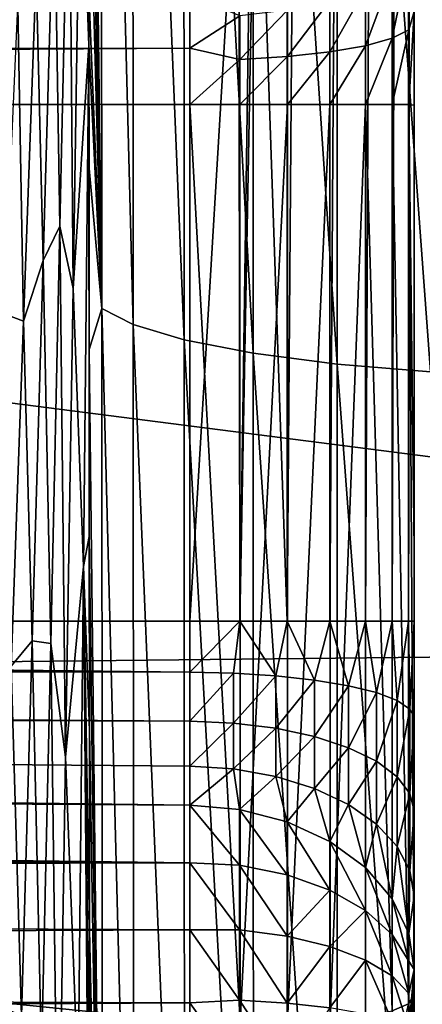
# Model space of a CAD drawing. Header units: metres. Extents: x -150 to 146, y -127 to 82.
# Tile 272 of 382: x 141.227 to 141.761, y -4.192 to -2.887. Entities that reach past the tile are written whole.
import ezdxf

# ---------------------------------------------------------------- set-up
doc = ezdxf.new("R2010")
doc.units = ezdxf.units.M
doc.layers.add('solid_ELLA_AP_WANNE_SW0001', color=7, linetype='CONTINUOUS')

msp = doc.modelspace()

# ---------------------------------------------------------------- linework, layer by layer
at = {"layer": 'solid_ELLA_AP_WANNE_SW0001'}
for points in [[(141.75, -4.29655, 3.937455), (141.75, 4.377893, 4.030754), (141.75, 4.293504, 3.932932)], [(141.75, 4.377893, 4.030754), (141.75, -3.684052, 4.064209), (141.75, 3.684052, 4.064209)], [(141.75, -4.382959, 4.036539), (141.75, -3.684052, 4.064209), (141.75, 4.377893, 4.030754)], [(141.75, -4.29655, 3.937455), (141.75, -4.382959, 4.036539), (141.75, 4.377893, 4.030754)], [(141.75, -4.232776, 3.823675), (141.75, -4.29655, 3.937455), (141.75, 4.293504, 3.932932)], [(141.75, -4.232776, 3.823675), (141.75, 4.293504, 3.932932), (141.75, 4.231336, 3.820446)], [(141.75, -4.19257, 3.699367), (141.75, -4.232776, 3.823675), (141.75, 4.231336, 3.820446)], [(141.75, -4.19257, 3.699367), (141.75, 4.231336, 3.820446), (141.75, 4.191886, 3.695906)], [(141.75, -4.179142, 3.568578), (141.75, -4.19257, 3.699367), (141.75, 4.191886, 3.695906)], [(141.75, -4.179142, 3.568578), (141.75, 4.191886, 3.695906), (141.75, 4.179142, 3.567946)], [(141.75, -4.179217, -0.362766), (141.75, 4.179217, -0.363062), (141.75, 4.179142, -4.294143)], [(141.75, -4.179217, -0.362766), (141.75, 4.179142, 3.567946), (141.75, 4.179217, -0.363062)], [(141.75, -4.179217, -0.362766), (141.75, -4.179142, 3.568578), (141.75, 4.179142, 3.567946)], [(141.75, -4.179217, -0.362766), (141.75, 4.179142, -4.294143), (141.75, 3.589528, -4.294217)], [(141.581848, -3.684052, 4.333683), (141.541107, -2.499419, 4.350041), (141.581848, 3.684052, 4.333683)], [(141.581848, -3.684052, 4.333683), (141.581848, 3.684052, 4.333683), (141.638214, 3.684052, 4.297822)], [(141.638214, -3.684052, 4.297822), (141.581848, -3.684052, 4.333683), (141.638214, 3.684052, 4.297822)], [(141.638214, -3.684052, 4.297822), (141.638214, 3.684052, 4.297822), (141.685242, 3.684052, 4.250377)], [(141.685242, -3.684052, 4.250377), (141.638214, -3.684052, 4.297822), (141.685242, 3.684052, 4.250377)], [(141.685242, -3.684052, 4.250377), (141.685242, 3.684052, 4.250377), (141.720612, 3.684052, 4.193699)], [(141.720612, -3.684052, 4.193699), (141.685242, -3.684052, 4.250377), (141.720612, 3.684052, 4.193699)], [(141.720612, -3.684052, 4.193699), (141.720612, 3.684052, 4.193699), (141.742569, 3.684052, 4.1306)], [(141.742569, -3.684052, 4.1306), (141.720612, -3.684052, 4.193699), (141.742569, 3.684052, 4.1306)], [(141.742569, -3.684052, 4.1306), (141.75, 3.684052, 4.064209), (141.75, -3.684052, 4.064209)], [(141.742569, -3.684052, 4.1306), (141.742569, 3.684052, 4.1306), (141.75, 3.684052, 4.064209)], [(141.75, 3.589528, -4.294217), (141.75, 2.99991, -4.294143), (141.75, -4.179217, -0.362766)], [(141.75, -3.00075, -4.294142), (141.75, 2.99991, -4.294143), (141.75, 2.875769, -4.306327)], [(141.75, -3.00075, -4.294142), (141.75, -4.179217, -0.362766), (141.75, 2.99991, -4.294143)], [(141.75, -2.87654, -4.306174), (141.75, -3.00075, -4.294142), (141.75, 2.875769, -4.306327)], [(141.336075, -3.270245, -78.67881), (141.318024, -1.802974, -78.751526), (141.334824, -1.641374, -78.887901)], [(141.334824, -1.641374, -78.887901), (141.376663, -1.651926, -79.013138), (141.377609, -3.291342, -78.802818)], [(141.336075, -3.270245, -78.67881), (141.334824, -1.641374, -78.887901), (141.377609, -3.291342, -78.802818)], [(141.376663, -1.651926, -79.013138), (141.444458, -1.661958, -79.132584), (141.445099, -3.311448, -78.92115)], [(141.377609, -3.291342, -78.802818), (141.376663, -1.651926, -79.013138), (141.445099, -3.311448, -78.92115)], [(141.444458, -1.661958, -79.132584), (141.536438, -1.67081, -79.238403), (141.536819, -3.329245, -79.02607)], [(141.445099, -3.311448, -78.92115), (141.444458, -1.661958, -79.132584), (141.536819, -3.329245, -79.02607)], [(141.536438, -1.67081, -79.238403), (141.647766, -1.677911, -79.323799), (141.647934, -3.343589, -79.110832)], [(141.536819, -3.329245, -79.02607), (141.536438, -1.67081, -79.238403), (141.647934, -3.343589, -79.110832)], [(141.647766, -1.677911, -79.323799), (141.771347, -1.682896, -79.384361), (141.771362, -3.353738, -79.171051)], [(141.647934, -3.343589, -79.110832), (141.647766, -1.677911, -79.323799), (141.771362, -3.353738, -79.171051)], [(141.336075, -3.270245, -78.67881), (141.31813, -1.997956, -78.730118), (141.318024, -1.802974, -78.751526)], [(143.680542, -3.711515, 22.698561), (143.680542, -1.861683, 22.924532), (129.853088, -1.936225, 22.918356)], [(143.680542, -3.711515, 22.698561), (129.853088, -1.936225, 22.918356), (129.853088, -3.858704, 22.674004)], [(141.336075, -3.270245, -78.67881), (141.318344, -2.202128, -78.707886), (141.31813, -1.997956, -78.730118)], [(141.336075, -3.270245, -78.67881), (141.318573, -2.412461, -78.683006), (141.318344, -2.202128, -78.707886)], [(141.336075, -3.270245, -78.67881), (141.318741, -2.627547, -78.653641), (141.318573, -2.412461, -78.683006)], [(141.518936, -3.684052, 4.356179), (141.535248, -2.552516, 4.351843), (141.541107, -2.499419, 4.350041)], [(141.581848, -3.684052, 4.333683), (141.518936, -3.684052, 4.356179), (141.541107, -2.499419, 4.350041)], [(141.518936, -3.684052, 4.356179), (141.5177, -2.598235, 4.35647), (141.535248, -2.552516, 4.351843)], [(141.273087, -2.696769, -77.66291), (141.292786, -2.602564, -78.101463), (141.280548, -3.16111, -77.725822)], [(141.280548, -3.16111, -77.725822), (141.292786, -2.602564, -78.101463), (141.29808, -3.243676, -78.091827)], [(141.292786, -2.602564, -78.101463), (141.308044, -2.616822, -78.425758), (141.29808, -3.243676, -78.091827)], [(141.452621, -3.684052, 4.364197), (141.452621, -2.644453, 4.364197), (141.5177, -2.598235, 4.35647)], [(141.518936, -3.684052, 4.356179), (141.452621, -3.684052, 4.364197), (141.5177, -2.598235, 4.35647)], [(141.29808, -3.243676, -78.091827), (141.308044, -2.616822, -78.425758), (141.319016, -2.921289, -78.610901)], [(141.308044, -2.616822, -78.425758), (141.318939, -2.851513, -78.621201), (141.319016, -2.921289, -78.610901)], [(141.336075, -3.270245, -78.67881), (141.318939, -2.851513, -78.621201), (141.318741, -2.627547, -78.653641)], [(135.500458, -3.684052, 4.416141), (141.452621, -2.644453, 4.364197), (141.452621, -3.684052, 4.364197)], [(138.599243, -2.736962, 4.389098), (141.452621, -2.644453, 4.364197), (135.500458, -3.684052, 4.416141)], [(141.249191, -2.824233, -77.125893), (141.273087, -2.696769, -77.66291), (141.258484, -3.206477, -77.235474)], [(141.258484, -3.206477, -77.235474), (141.273087, -2.696769, -77.66291), (141.280548, -3.16111, -77.725822)], [(141.720734, -2.826752, -4.454006), (141.720734, -2.91204, -4.431153), (141.74263, -2.805142, -4.394632)], [(141.720734, -2.91204, -4.431153), (141.74263, -2.901068, -4.368929), (141.74263, -2.805142, -4.394632)], [(141.74263, -2.805142, -4.394632), (141.74263, -2.901068, -4.368929), (141.75, -2.87654, -4.306174)], [(141.225052, -2.869332, -76.601074), (141.249191, -2.824233, -77.125893), (141.232468, -3.287016, -76.65033)], [(141.232468, -3.287016, -76.65033), (141.249191, -2.824233, -77.125893), (141.258484, -3.206477, -77.235474)], [(141.685379, -2.846166, -4.507344), (141.685379, -2.921896, -4.487052), (141.720734, -2.826752, -4.454006)], [(141.685379, -2.921896, -4.487052), (141.720734, -2.91204, -4.431153), (141.720734, -2.826752, -4.454006)], [(129.547455, -2.884035, -4.729168), (129.547424, -2.939967, -4.705997), (141.452621, -2.8543, -4.627452)], [(129.547424, -2.939967, -4.705997), (141.452621, -2.925277, -4.602616), (141.452621, -2.8543, -4.627452)], [(141.336075, -3.270245, -78.67881), (141.319016, -2.921289, -78.610901), (141.318939, -2.851513, -78.621201)], [(141.452621, -2.8543, -4.627452), (141.452621, -2.925277, -4.602616), (141.518936, -2.882406, -4.606914)], [(141.638321, -2.862418, -4.551998), (141.638321, -2.930148, -4.533849), (141.685379, -2.846166, -4.507344)], [(141.638321, -2.930148, -4.533849), (141.685379, -2.921896, -4.487052), (141.685379, -2.846166, -4.507344)], [(141.206909, -3.27714, -76.100861), (141.225052, -2.869332, -76.601074), (141.232468, -3.287016, -76.65033)], [(141.581909, -2.874702, -4.585746), (141.581909, -2.936384, -4.569219), (141.638321, -2.862418, -4.551998)], [(141.581909, -2.936384, -4.569219), (141.638321, -2.930148, -4.533849), (141.638321, -2.862418, -4.551998)], [(141.452621, -2.925277, -4.602616), (141.518936, -2.940296, -4.591403), (141.518936, -2.882406, -4.606914)], [(141.518936, -2.940296, -4.591403), (141.581909, -2.936384, -4.569219), (141.581909, -2.874702, -4.585746)], [(141.518936, -2.882406, -4.606914), (141.518936, -2.940296, -4.591403), (141.581909, -2.874702, -4.585746)], [(141.74263, -2.901068, -4.368929), (141.74263, -3, -4.360273), (141.75, -2.87654, -4.306174)], [(141.74263, -3, -4.360273), (141.75, -3.00075, -4.294142), (141.75, -2.87654, -4.306174)], [(141.720734, -2.91204, -4.431153), (141.720734, -3, -4.423458), (141.74263, -2.901068, -4.368929)], [(141.720734, -3, -4.423458), (141.74263, -3, -4.360273), (141.74263, -2.901068, -4.368929)], [(141.29808, -3.243676, -78.091827), (141.319016, -2.921289, -78.610901), (141.311737, -3.611988, -78.315811)], [(141.311737, -3.611988, -78.315811), (141.319016, -2.921289, -78.610901), (141.319565, -3.572198, -78.498955)], [(141.319016, -2.921289, -78.610901), (141.319366, -3.324192, -78.54435), (141.319565, -3.572198, -78.498955)], [(141.319016, -2.921289, -78.610901), (141.319168, -3.084535, -78.585297), (141.319366, -3.324192, -78.54435)], [(141.336075, -3.270245, -78.67881), (141.319168, -3.084535, -78.585297), (141.319016, -2.921289, -78.610901)], [(141.685379, -2.921896, -4.487052), (141.685379, -3, -4.480219), (141.720734, -2.91204, -4.431153)], [(141.685379, -3, -4.480219), (141.720734, -3, -4.423458), (141.720734, -2.91204, -4.431153)], [(129.547424, -2.939967, -4.705997), (129.547379, -3, -4.698092), (141.452621, -2.925277, -4.602616)], [(129.547379, -3, -4.698092), (141.452621, -3, -4.594197), (141.452621, -2.925277, -4.602616)], [(141.452621, -2.925277, -4.602616), (141.452621, -3, -4.594197), (141.518936, -2.940296, -4.591403)], [(141.581909, -2.936384, -4.569219), (141.581909, -3, -4.563653), (141.638321, -2.930148, -4.533849)], [(141.581909, -3, -4.563653), (141.638321, -3, -4.527738), (141.638321, -2.930148, -4.533849)], [(141.638321, -2.930148, -4.533849), (141.638321, -3, -4.527738), (141.685379, -2.921896, -4.487052)], [(141.638321, -3, -4.527738), (141.685379, -3, -4.480219), (141.685379, -2.921896, -4.487052)], [(141.452621, -3, -4.594197), (141.518936, -3, -4.586179), (141.518936, -2.940296, -4.591403)], [(141.518936, -2.940296, -4.591403), (141.518936, -3, -4.586179), (141.581909, -2.936384, -4.569219)], [(141.518936, -3, -4.586179), (141.581909, -3, -4.563653), (141.581909, -2.936384, -4.569219)], [(129.547379, -4.215, -4.698092), (141.452621, -4.215, -4.594197), (129.547379, -3, -4.698092)], [(129.547379, -3, -4.698092), (141.452621, -4.215, -4.594197), (141.452621, -3, -4.594197)], [(141.519211, -4.215191, -4.586117), (141.452621, -3, -4.594197), (141.452621, -4.215, -4.594197)], [(141.519211, -4.215191, -4.586117), (141.518936, -3, -4.586179), (141.452621, -3, -4.594197)], [(141.519211, -4.215191, -4.586117), (141.581909, -3, -4.563653), (141.518936, -3, -4.586179)], [(141.519211, -4.215191, -4.586117), (141.58223, -4.213872, -4.563496), (141.581909, -3, -4.563653)], [(141.58223, -4.213872, -4.563496), (141.638321, -3, -4.527738), (141.581909, -3, -4.563653)], [(141.58223, -4.213872, -4.563496), (141.638565, -4.211205, -4.527539), (141.638321, -3, -4.527738)], [(141.638565, -4.211205, -4.527539), (141.685379, -3, -4.480219), (141.638321, -3, -4.527738)], [(141.638565, -4.211205, -4.527539), (141.685471, -4.207109, -4.480096), (141.685379, -3, -4.480219)], [(141.685471, -4.207109, -4.480096), (141.720718, -4.200408, -4.423473), (141.685379, -3, -4.480219)], [(141.720718, -4.200408, -4.423473), (141.720734, -3, -4.423458), (141.685379, -3, -4.480219)], [(141.720718, -4.200408, -4.423473), (141.742584, -4.191019, -4.360467), (141.720734, -3, -4.423458)], [(141.742584, -4.191019, -4.360467), (141.74263, -3, -4.360273), (141.720734, -3, -4.423458)], [(141.742584, -4.191019, -4.360467), (141.75, -4.179142, -4.294142), (141.74263, -3, -4.360273)], [(141.74263, -3, -4.360273), (141.75, -4.179142, -4.294142), (141.75, -3.589922, -4.294217)], [(141.74263, -3, -4.360273), (141.75, -3.589922, -4.294217), (141.75, -3.00075, -4.294142)], [(141.75, -4.179217, -0.362766), (141.75, -3.00075, -4.294142), (141.75, -3.589922, -4.294217)], [(141.336075, -3.270245, -78.67881), (141.319366, -3.324192, -78.54435), (141.319168, -3.084535, -78.585297)], [(141.258484, -3.206477, -77.235474), (141.280548, -3.16111, -77.725822), (141.268387, -3.713809, -77.325302)], [(141.268387, -3.713809, -77.325302), (141.280548, -3.16111, -77.725822), (141.288208, -3.864257, -77.72982)], [(141.280548, -3.16111, -77.725822), (141.29808, -3.243676, -78.091827), (141.288208, -3.864257, -77.72982)], [(141.232468, -3.287016, -76.65033), (141.258484, -3.206477, -77.235474), (141.243988, -3.71022, -76.784813)], [(141.243988, -3.71022, -76.784813), (141.258484, -3.206477, -77.235474), (141.268387, -3.713809, -77.325302)], [(141.288208, -3.864257, -77.72982), (141.29808, -3.243676, -78.091827), (141.311737, -3.611988, -78.315811)], [(141.337082, -4.875668, -78.333359), (141.319366, -3.324192, -78.54435), (141.336075, -3.270245, -78.67881)], [(141.336075, -3.270245, -78.67881), (141.377609, -3.291342, -78.802818), (141.378372, -4.907186, -78.455215)], [(141.337082, -4.875668, -78.333359), (141.336075, -3.270245, -78.67881), (141.378372, -4.907186, -78.455215)], [(141.206909, -3.27714, -76.100861), (141.232468, -3.287016, -76.65033), (141.21582, -3.743706, -76.153152)], [(141.21582, -3.743706, -76.153152), (141.232468, -3.287016, -76.65033), (141.243988, -3.71022, -76.784813)], [(141.377609, -3.291342, -78.802818), (141.445099, -3.311448, -78.92115), (141.445633, -4.937254, -78.571556)], [(141.378372, -4.907186, -78.455215), (141.377609, -3.291342, -78.802818), (141.445633, -4.937254, -78.571556)], [(141.445099, -3.311448, -78.92115), (141.536819, -3.329245, -79.02607), (141.537125, -4.963905, -78.674767)], [(141.445633, -4.937254, -78.571556), (141.445099, -3.311448, -78.92115), (141.537125, -4.963905, -78.674767)], [(141.337082, -4.875668, -78.333359), (141.319565, -3.572198, -78.498955), (141.319366, -3.324192, -78.54435)], [(141.536819, -3.329245, -79.02607), (141.647934, -3.343589, -79.110832), (141.648071, -4.985425, -78.758224)], [(141.537125, -4.963905, -78.674767), (141.536819, -3.329245, -79.02607), (141.648071, -4.985425, -78.758224)], [(141.647934, -3.343589, -79.110832), (141.771362, -3.353738, -79.171051), (141.771393, -5.000702, -78.817596)], [(141.648071, -4.985425, -78.758224), (141.647934, -3.343589, -79.110832), (141.771393, -5.000702, -78.817596)], [(141.311737, -3.611988, -78.315811), (141.319565, -3.572198, -78.498955), (141.319794, -3.829167, -78.449081)], [(141.337082, -4.875668, -78.333359), (141.319794, -3.829167, -78.449081), (141.319565, -3.572198, -78.498955)], [(141.75, -3.589922, -4.294217), (141.75, -4.179142, -4.294142), (141.75, -4.179217, -0.362766)], [(141.288208, -3.864257, -77.72982), (141.311737, -3.611988, -78.315811), (141.304565, -4.295716, -77.990791)], [(141.304565, -4.295716, -77.990791), (141.311737, -3.611988, -78.315811), (141.320419, -4.645422, -78.264816)], [(141.311737, -3.611988, -78.315811), (141.32019, -4.365074, -78.331848), (141.320419, -4.645422, -78.264816)], [(141.311737, -3.611988, -78.315811), (141.319992, -4.093186, -78.393303), (141.32019, -4.365074, -78.331848)], [(141.311737, -3.611988, -78.315811), (141.319794, -3.829167, -78.449081), (141.319992, -4.093186, -78.393303)], [(129.547424, -3.73058, 4.472807), (129.54837, -3.684052, 4.468084), (141.452621, -3.751816, 4.371105)], [(129.54837, -3.684052, 4.468084), (135.500458, -3.684052, 4.416141), (141.452621, -3.751816, 4.371105)], [(135.500458, -3.684052, 4.416141), (141.452621, -3.684052, 4.364197), (141.452621, -3.751816, 4.371105)], [(141.452621, -3.751816, 4.371105), (141.452621, -3.684052, 4.364197), (141.518936, -3.684052, 4.356179)], [(141.510773, -3.753068, 4.365025), (141.452621, -3.751816, 4.371105), (141.518936, -3.684052, 4.356179)], [(141.56662, -3.756574, 4.348008), (141.510773, -3.753068, 4.365025), (141.518936, -3.684052, 4.356179)], [(141.56662, -3.756574, 4.348008), (141.518936, -3.684052, 4.356179), (141.581848, -3.684052, 4.333683)], [(141.618027, -3.7622, 4.320704), (141.56662, -3.756574, 4.348008), (141.581848, -3.684052, 4.333683)], [(141.618027, -3.7622, 4.320704), (141.581848, -3.684052, 4.333683), (141.638214, -3.684052, 4.297822)], [(141.663055, -3.769732, 4.284147), (141.618027, -3.7622, 4.320704), (141.638214, -3.684052, 4.297822)], [(141.663055, -3.769732, 4.284147), (141.638214, -3.684052, 4.297822), (141.685242, -3.684052, 4.250377)], [(141.699982, -3.778883, 4.23973), (141.663055, -3.769732, 4.284147), (141.685242, -3.684052, 4.250377)], [(141.699982, -3.778883, 4.23973), (141.685242, -3.684052, 4.250377), (141.720612, -3.684052, 4.193699)], [(141.727417, -3.789307, 4.189139), (141.699982, -3.778883, 4.23973), (141.720612, -3.684052, 4.193699)], [(141.727417, -3.789307, 4.189139), (141.720612, -3.684052, 4.193699), (141.742569, -3.684052, 4.1306)], [(141.744293, -3.800606, 4.134297), (141.727417, -3.789307, 4.189139), (141.742569, -3.684052, 4.1306)], [(141.744293, -3.800606, 4.134297), (141.742569, -3.684052, 4.1306), (141.75, -3.684052, 4.064209)], [(141.744293, -3.800606, 4.134297), (141.75, -3.684052, 4.064209), (141.75, -3.811519, 4.077014)], [(141.75, -4.414736, 4.082513), (141.75, -3.811519, 4.077014), (141.75, -3.684052, 4.064209)], [(141.75, -4.382959, 4.036539), (141.75, -4.414736, 4.082513), (141.75, -3.684052, 4.064209)], [(143.680542, -5.537427, 22.323462), (143.680542, -3.711515, 22.698561), (129.853088, -3.858704, 22.674004)], [(141.21582, -3.743706, -76.153152), (141.243988, -3.71022, -76.784813), (141.229584, -4.206972, -76.311157)], [(141.229584, -4.206972, -76.311157), (141.243988, -3.71022, -76.784813), (141.256332, -4.25957, -76.900192)], [(141.243988, -3.71022, -76.784813), (141.268387, -3.713809, -77.325302), (141.256332, -4.25957, -76.900192)], [(141.256332, -4.25957, -76.900192), (141.268387, -3.713809, -77.325302), (141.278427, -4.477315, -77.34005)], [(141.268387, -3.713809, -77.325302), (141.288208, -3.864257, -77.72982), (141.278427, -4.477315, -77.34005)], [(129.547424, -3.775779, 4.487003), (129.547424, -3.73058, 4.472807), (141.452621, -3.816854, 4.391572)], [(129.547424, -3.73058, 4.472807), (141.452621, -3.751816, 4.371105), (141.452621, -3.816854, 4.391572)], [(141.199265, -4.193348, -75.634544), (141.21582, -3.743706, -76.153152), (141.229584, -4.206972, -76.311157)], [(141.452621, -3.816854, 4.391572), (141.452621, -3.751816, 4.371105), (141.510773, -3.753068, 4.365025)], [(141.510773, -3.819309, 4.38587), (141.452621, -3.816854, 4.391572), (141.510773, -3.753068, 4.365025)], [(141.510773, -3.819309, 4.38587), (141.510773, -3.753068, 4.365025), (141.56662, -3.756574, 4.348008)], [(141.56662, -3.82618, 4.369913), (141.510773, -3.819309, 4.38587), (141.56662, -3.756574, 4.348008)], [(141.56662, -3.82618, 4.369913), (141.56662, -3.756574, 4.348008), (141.618027, -3.7622, 4.320704)], [(141.618027, -3.837205, 4.344307), (141.56662, -3.82618, 4.369913), (141.618027, -3.7622, 4.320704)], [(141.618027, -3.837205, 4.344307), (141.618027, -3.7622, 4.320704), (141.663055, -3.769732, 4.284147)], [(129.547379, -3.85246, 4.540564), (129.547424, -3.775779, 4.487003), (141.452621, -3.927907, 4.469135)], [(129.547424, -3.775779, 4.487003), (141.452621, -3.816854, 4.391572), (141.452621, -3.876416, 4.424755)], [(129.547424, -3.775779, 4.487003), (141.452621, -3.876416, 4.424755), (141.452621, -3.927907, 4.469135)], [(141.663055, -3.851965, 4.310026), (141.618027, -3.837205, 4.344307), (141.663055, -3.769732, 4.284147)], [(141.663055, -3.851965, 4.310026), (141.663055, -3.769732, 4.284147), (141.699982, -3.778883, 4.23973)], [(141.699982, -3.8699, 4.268373), (141.663055, -3.851965, 4.310026), (141.699982, -3.778883, 4.23973)], [(141.699982, -3.8699, 4.268373), (141.699982, -3.778883, 4.23973), (141.727417, -3.789307, 4.189139)], [(141.727417, -3.890328, 4.22093), (141.699982, -3.8699, 4.268373), (141.727417, -3.789307, 4.189139)], [(141.727417, -3.890328, 4.22093), (141.727417, -3.789307, 4.189139), (141.744293, -3.800606, 4.134297)], [(141.744293, -3.912472, 4.169501), (141.727417, -3.890328, 4.22093), (141.744293, -3.800606, 4.134297)], [(141.744293, -3.912472, 4.169501), (141.744293, -3.800606, 4.134297), (141.75, -3.811519, 4.077014)], [(141.452621, -3.876416, 4.424755), (141.452621, -3.816854, 4.391572), (141.510773, -3.819309, 4.38587)], [(141.510773, -3.879973, 4.419666), (141.452621, -3.876416, 4.424755), (141.510773, -3.819309, 4.38587)], [(141.510773, -3.879973, 4.419666), (141.510773, -3.819309, 4.38587), (141.56662, -3.82618, 4.369913)], [(141.744293, -3.912472, 4.169501), (141.75, -3.811519, 4.077014), (141.75, -3.935381, 4.116301)], [(141.75, -4.414736, 4.082513), (141.75, -4.428069, 4.165979), (141.75, -3.811519, 4.077014)], [(141.75, -4.428069, 4.165979), (141.75, -3.935381, 4.116301), (141.75, -3.811519, 4.077014)], [(141.337082, -4.875668, -78.333359), (141.319992, -4.093186, -78.393303), (141.319794, -3.829167, -78.449081)], [(141.56662, -3.889925, 4.405426), (141.510773, -3.879973, 4.419666), (141.56662, -3.82618, 4.369913)], [(141.56662, -3.889925, 4.405426), (141.56662, -3.82618, 4.369913), (141.618027, -3.837205, 4.344307)], [(141.618027, -3.905895, 4.382575), (141.56662, -3.889925, 4.405426), (141.618027, -3.837205, 4.344307)], [(141.618027, -3.905895, 4.382575), (141.618027, -3.837205, 4.344307), (141.663055, -3.851965, 4.310026)], [(129.547379, -3.938224, 4.6147), (129.547379, -3.85246, 4.540564), (141.452621, -4.004405, 4.534147)], [(129.547379, -3.85246, 4.540564), (141.452621, -3.927907, 4.469135), (141.452621, -4.004405, 4.534147)], [(143.680542, -5.537427, 22.323462), (129.853088, -3.858704, 22.674004), (129.853088, -5.753788, 22.268677)], [(141.663055, -3.927276, 4.351982), (141.618027, -3.905895, 4.382575), (141.663055, -3.851965, 4.310026)], [(141.663055, -3.927276, 4.351982), (141.663055, -3.851965, 4.310026), (141.699982, -3.8699, 4.268373)], [(141.278427, -4.477315, -77.34005), (141.288208, -3.864257, -77.72982), (141.304565, -4.295716, -77.990791)], [(141.699982, -3.953255, 4.31481), (141.663055, -3.927276, 4.351982), (141.699982, -3.8699, 4.268373)], [(141.699982, -3.953255, 4.31481), (141.699982, -3.8699, 4.268373), (141.727417, -3.890328, 4.22093)], [(141.510773, -3.879973, 4.419666), (141.452621, -3.927907, 4.469135), (141.452621, -3.876416, 4.424755)], [(141.510773, -3.879973, 4.419666), (141.518677, -3.933686, 4.463666), (141.452621, -3.927907, 4.469135)], [(141.56662, -3.889925, 4.405426), (141.518677, -3.933686, 4.463666), (141.510773, -3.879973, 4.419666)], [(141.56662, -3.889925, 4.405426), (141.581741, -3.95003, 4.448193), (141.518677, -3.933686, 4.463666)], [(141.618027, -3.905895, 4.382575), (141.581741, -3.95003, 4.448193), (141.56662, -3.889925, 4.405426)], [(141.727417, -3.982845, 4.272471), (141.699982, -3.953255, 4.31481), (141.727417, -3.890328, 4.22093)], [(141.727417, -3.982845, 4.272471), (141.727417, -3.890328, 4.22093), (141.744293, -3.912472, 4.169501)], [(141.618027, -3.905895, 4.382575), (141.638245, -3.976122, 4.423491), (141.581741, -3.95003, 4.448193)], [(141.663055, -3.927276, 4.351982), (141.638245, -3.976122, 4.423491), (141.618027, -3.905895, 4.382575)], [(141.744293, -4.014921, 4.226575), (141.727417, -3.982845, 4.272471), (141.744293, -3.912472, 4.169501)], [(141.744293, -4.014921, 4.226575), (141.744293, -3.912472, 4.169501), (141.75, -3.935381, 4.116301)], [(129.547379, -3.938224, 4.6147), (141.452621, -4.004405, 4.534147), (129.547379, -4.037, 4.670331)], [(141.518677, -3.933686, 4.463666), (141.518692, -4.00751, 4.526634), (141.452621, -3.927907, 4.469135)], [(141.518692, -4.00751, 4.526634), (141.452621, -4.004405, 4.534147), (141.452621, -3.927907, 4.469135)], [(141.581741, -4.02021, 4.508054), (141.518677, -3.933686, 4.463666), (141.581741, -3.95003, 4.448193)], [(141.581741, -4.02021, 4.508054), (141.518692, -4.00751, 4.526634), (141.518677, -3.933686, 4.463666)], [(141.663055, -3.927276, 4.351982), (141.685349, -4.010661, 4.390791), (141.638245, -3.976122, 4.423491)], [(141.699982, -3.953255, 4.31481), (141.685349, -4.010661, 4.390791), (141.663055, -3.927276, 4.351982)], [(141.744293, -4.014921, 4.226575), (141.75, -3.935381, 4.116301), (141.75, -4.04793, 4.178512)], [(141.75, -4.428069, 4.165979), (141.75, -4.04793, 4.178512), (141.75, -3.935381, 4.116301)], [(141.638229, -4.040517, 4.478415), (141.581741, -4.02021, 4.508054), (141.581741, -3.95003, 4.448193)], [(141.638229, -4.040517, 4.478415), (141.581741, -3.95003, 4.448193), (141.638245, -3.976122, 4.423491)], [(141.699982, -3.953255, 4.31481), (141.720749, -4.051929, 4.351722), (141.685349, -4.010661, 4.390791)], [(141.727417, -3.982845, 4.272471), (141.720749, -4.051929, 4.351722), (141.699982, -3.953255, 4.31481)], [(141.685349, -4.067399, 4.439176), (141.638229, -4.040517, 4.478415), (141.638245, -3.976122, 4.423491)], [(141.685349, -4.067399, 4.439176), (141.638245, -3.976122, 4.423491), (141.685349, -4.010661, 4.390791)], [(141.727417, -3.982845, 4.272471), (141.742661, -4.097869, 4.308228), (141.720749, -4.051929, 4.351722)], [(141.744293, -4.014921, 4.226575), (141.742661, -4.097869, 4.308228), (141.727417, -3.982845, 4.272471)], [(129.547379, -4.037, 4.670331), (141.452621, -4.004405, 4.534147), (141.452621, -4.093093, 4.581192)], [(141.518692, -4.09298, 4.572567), (141.452621, -4.093093, 4.581192), (141.452621, -4.004405, 4.534147)], [(141.518692, -4.00751, 4.526634), (141.518692, -4.09298, 4.572567), (141.452621, -4.004405, 4.534147)], [(141.581741, -4.02021, 4.508054), (141.581741, -4.101462, 4.551722), (141.518692, -4.00751, 4.526634)], [(141.581741, -4.101462, 4.551722), (141.518692, -4.09298, 4.572567), (141.518692, -4.00751, 4.526634)], [(141.720749, -4.099352, 4.392182), (141.685349, -4.067399, 4.439176), (141.685349, -4.010661, 4.390791)], [(141.720749, -4.099352, 4.392182), (141.685349, -4.010661, 4.390791), (141.720749, -4.051929, 4.351722)], [(141.744293, -4.014921, 4.226575), (141.75, -4.04793, 4.178512), (141.742661, -4.097869, 4.308228)], [(141.638229, -4.040517, 4.478415), (141.581741, -4.101462, 4.551722), (141.581741, -4.02021, 4.508054)], [(129.547379, -4.037, 4.670331), (141.452621, -4.093093, 4.581192), (129.547379, -4.144855, 4.705243)], [(141.638229, -4.040517, 4.478415), (141.638229, -4.115076, 4.518471), (141.581741, -4.101462, 4.551722)], [(141.685349, -4.067399, 4.439176), (141.638229, -4.115076, 4.518471), (141.638229, -4.040517, 4.478415)], [(141.720749, -4.099352, 4.392182), (141.720749, -4.051929, 4.351722), (141.742661, -4.134852, 4.339817)], [(141.720749, -4.051929, 4.351722), (141.742661, -4.097869, 4.308228), (141.742661, -4.134852, 4.339817)], [(141.742661, -4.097869, 4.308228), (141.75, -4.04793, 4.178512), (141.75, -4.145754, 4.262893)], [(141.75, -4.303013, 4.30971), (141.75, -4.145754, 4.262893), (141.75, -4.04793, 4.178512)], [(141.75, -4.428069, 4.165979), (141.75, -4.303013, 4.30971), (141.75, -4.04793, 4.178512)], [(141.685349, -4.067399, 4.439176), (141.685349, -4.133093, 4.474453), (141.638229, -4.115076, 4.518471)], [(141.720749, -4.099352, 4.392182), (141.720749, -4.154253, 4.42171), (141.685349, -4.067399, 4.439176)], [(141.720749, -4.154253, 4.42171), (141.685349, -4.133093, 4.474453), (141.685349, -4.067399, 4.439176)], [(129.547379, -4.144855, 4.705243), (141.452621, -4.093093, 4.581192), (141.452621, -4.189823, 4.608069)], [(141.337082, -4.875668, -78.333359), (141.32019, -4.365074, -78.331848), (141.319992, -4.093186, -78.393303)], [(141.518692, -4.09298, 4.572567), (141.518692, -4.18623, 4.599388), (141.452621, -4.093093, 4.581192)], [(141.518692, -4.18623, 4.599388), (141.452621, -4.189823, 4.608069), (141.452621, -4.093093, 4.581192)], [(141.581741, -4.101462, 4.551722), (141.581741, -4.19011, 4.577219), (141.518692, -4.09298, 4.572567)], [(141.581741, -4.19011, 4.577219), (141.518692, -4.18623, 4.599388), (141.518692, -4.09298, 4.572567)], [(141.638229, -4.115076, 4.518471), (141.581741, -4.19011, 4.577219), (141.581741, -4.101462, 4.551722)], [(141.720749, -4.099352, 4.392182), (141.742661, -4.177648, 4.362928), (141.720749, -4.154253, 4.42171)], [(141.720749, -4.099352, 4.392182), (141.742661, -4.134852, 4.339817), (141.742661, -4.177648, 4.362928)], [(141.742661, -4.134852, 4.339817), (141.742661, -4.097869, 4.308228), (141.75, -4.145754, 4.262893)], [(141.638229, -4.115076, 4.518471), (141.638229, -4.19642, 4.541849), (141.581741, -4.19011, 4.577219)], [(141.685349, -4.133093, 4.474453), (141.638229, -4.19642, 4.541849), (141.638229, -4.115076, 4.518471)], [(141.685349, -4.133093, 4.474453), (141.685349, -4.204767, 4.495023), (141.638229, -4.19642, 4.541849)], [(141.720749, -4.214152, 4.438973), (141.685349, -4.204767, 4.495023), (141.685349, -4.133093, 4.474453)], [(141.720749, -4.154253, 4.42171), (141.720749, -4.214152, 4.438973), (141.685349, -4.133093, 4.474453)], [(129.547379, -4.144855, 4.705243), (141.452621, -4.189823, 4.608069), (129.547379, -4.257495, 4.718043)], [(141.742661, -4.177648, 4.362928), (141.742661, -4.134852, 4.339817), (141.75, -4.145754, 4.262893)], [(141.742661, -4.272857, 4.380015), (141.742661, -4.224345, 4.37653), (141.75, -4.145754, 4.262893)], [(141.742661, -4.272857, 4.380015), (141.75, -4.145754, 4.262893), (141.75, -4.303013, 4.30971)], [(141.742661, -4.224345, 4.37653), (141.742661, -4.177648, 4.362928), (141.75, -4.145754, 4.262893)], [(141.720749, -4.154253, 4.42171), (141.742661, -4.224345, 4.37653), (141.720749, -4.214152, 4.438973)], [(141.720749, -4.154253, 4.42171), (141.742661, -4.177648, 4.362928), (141.742661, -4.224345, 4.37653)], [(141.518692, -4.18623, 4.599388), (141.518692, -4.283042, 4.605882), (141.452621, -4.189823, 4.608069)], [(141.581741, -4.19011, 4.577219), (141.581741, -4.282146, 4.583395), (141.518692, -4.18623, 4.599388)], [(141.581741, -4.282146, 4.583395), (141.518692, -4.283042, 4.605882), (141.518692, -4.18623, 4.599388)], [(141.720627, -4.308681, 3.569052), (141.75, -4.179142, -4.294142), (141.719833, -4.310326, -4.315484)], [(141.719833, -4.310326, -4.315484), (141.75, -4.179142, -4.294142), (141.730469, -4.276129, -4.353409)], [(141.720627, -4.308681, 3.569052), (141.742569, -4.245588, 3.569052), (141.75, -4.179142, -4.294142)], [(141.730469, -4.276129, -4.353409), (141.75, -4.179142, -4.294142), (141.731598, -4.238293, -4.387598)], [(141.75, -4.179142, -4.294142), (141.742584, -4.191019, -4.360467), (141.731598, -4.238293, -4.387598)], [(141.742569, -4.245588, 3.569052), (141.75, -4.179142, 3.568578), (141.75, -4.179217, -0.362766)], [(141.75, -4.179217, -0.362766), (141.75, -4.179142, -4.294142), (141.742569, -4.245588, 3.569052)], [(141.742569, -4.245588, 3.569052), (141.75, -4.19257, 3.699367), (141.75, -4.179142, 3.568578)], [(129.547379, -4.257495, 4.718043), (141.452621, -4.189823, 4.608069), (141.452621, -4.29007, 4.61352)], [(141.518692, -4.283042, 4.605882), (141.452621, -4.29007, 4.61352), (141.452621, -4.189823, 4.608069)], [(141.638229, -4.19642, 4.541849), (141.581741, -4.282146, 4.583395), (141.581741, -4.19011, 4.577219)], [(141.731598, -4.238293, -4.387598), (141.742584, -4.191019, -4.360467), (141.720718, -4.200408, -4.423473)]]:
    msp.add_3dface(points, dxfattribs=at)

doc.saveas('drawing.dxf')
